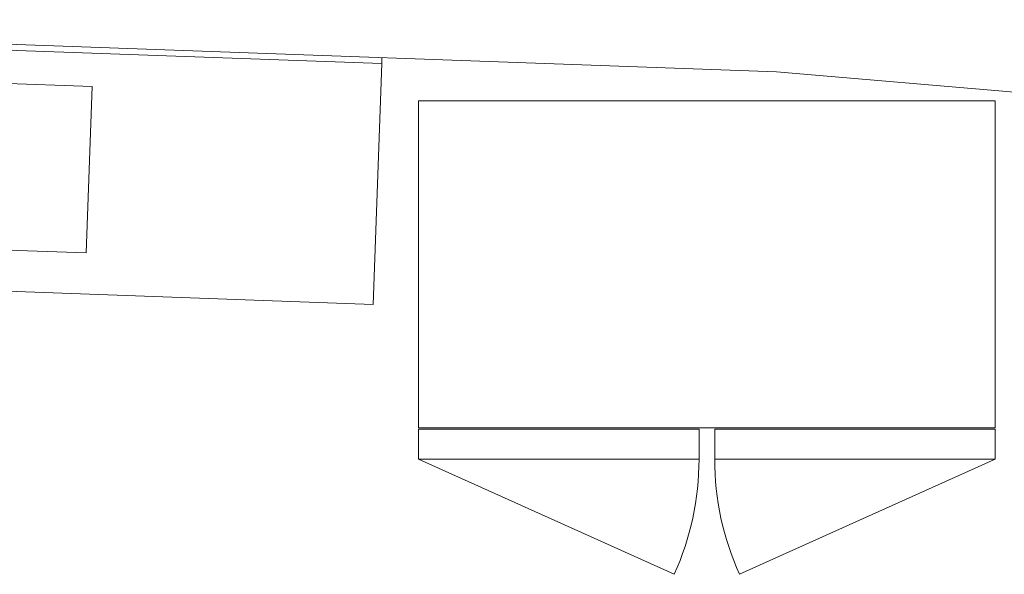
# Model space of a CAD drawing. Header units: millimetres. Extents: x 567 to 934, y -1 to 364.
# Tile 414 of 656: x 743.17 to 747.95, y 51.75 to 54.44. Entities that reach past the tile are written whole.
import ezdxf

# ---------------------------------------------------------------- set-up
doc = ezdxf.new("R2010")
doc.units = ezdxf.units.MM
doc.header["$MEASUREMENT"] = 0
doc.layers.add('ARQ FINA', color=8, linetype='Continuous')

msp = doc.modelspace()

# ---------------------------------------------------------------- linework, layer by layer
at = {"layer": 'ARQ FINA', "lineweight": 5}
for p, q in [((739.8278, 54.4396), (746.8453, 54.1871)), ((741.1314, 54.3627), (744.9289, 54.226)), ((744.8868, 53.0568), (744.9289, 54.226)), ((744.9289, 54.226), (744.93, 54.256)), ((746.8453, 54.1871), (749.4386, 53.9652)), ((742.5247, 54.1515), (743.524, 54.1156)), ((743.524, 54.1156), (743.4949, 53.307)), ((747.9078, 54.0452), (745.1078, 54.0452)), ((745.1078, 54.0452), (745.1078, 52.4576)), ((745.1078, 54.0452), (747.9078, 54.0452)), ((745.1078, 52.4576), (745.1078, 54.0452)), ((747.9078, 52.4576), (747.9078, 54.0452)), ((747.9078, 54.0452), (747.9078, 52.4576)), ((743.4949, 53.307), (742.4956, 53.343)), ((741.0893, 53.1934), (744.8868, 53.0568)), ((745.1078, 52.4576), (747.9078, 52.4576)), ((745.1078, 52.4576), (747.9078, 52.4576)), ((746.4697, 52.4512), (745.1078, 52.4512)), ((745.1078, 52.4512), (745.1078, 52.3052)), ((745.1078, 52.4512), (745.1078, 52.3052)), ((746.4697, 52.4512), (745.1078, 52.4512)), ((746.4697, 52.3052), (746.4697, 52.4512)), ((746.4697, 52.3052), (746.4697, 52.4512)), ((747.9078, 52.4512), (746.5459, 52.4512)), ((746.5459, 52.4512), (746.5459, 52.3052)), ((746.5459, 52.4512), (747.9078, 52.4512)), ((746.5459, 52.3052), (746.5459, 52.4512)), ((747.9078, 52.3052), (747.9078, 52.4512)), ((747.9078, 52.4512), (747.9078, 52.3052)), ((745.1078, 52.3052), (746.4697, 52.3052)), ((746.3495, 51.7458), (745.1078, 52.3052)), ((745.1078, 52.3052), (746.4697, 52.3052)), ((746.5459, 52.3052), (747.9078, 52.3052)), ((747.9078, 52.3052), (746.5459, 52.3052)), ((746.6661, 51.7458), (747.9078, 52.3052))]:
    msp.add_line(p, q, dxfattribs=at)
for centre, start, end in [((745.1078, 52.3052), 335.7492, 0), ((747.9078, 52.3052), 180, 204.2508)]:
    msp.add_arc(centre, 1.3619, start, end, dxfattribs=at)

doc.saveas('drawing.dxf')
